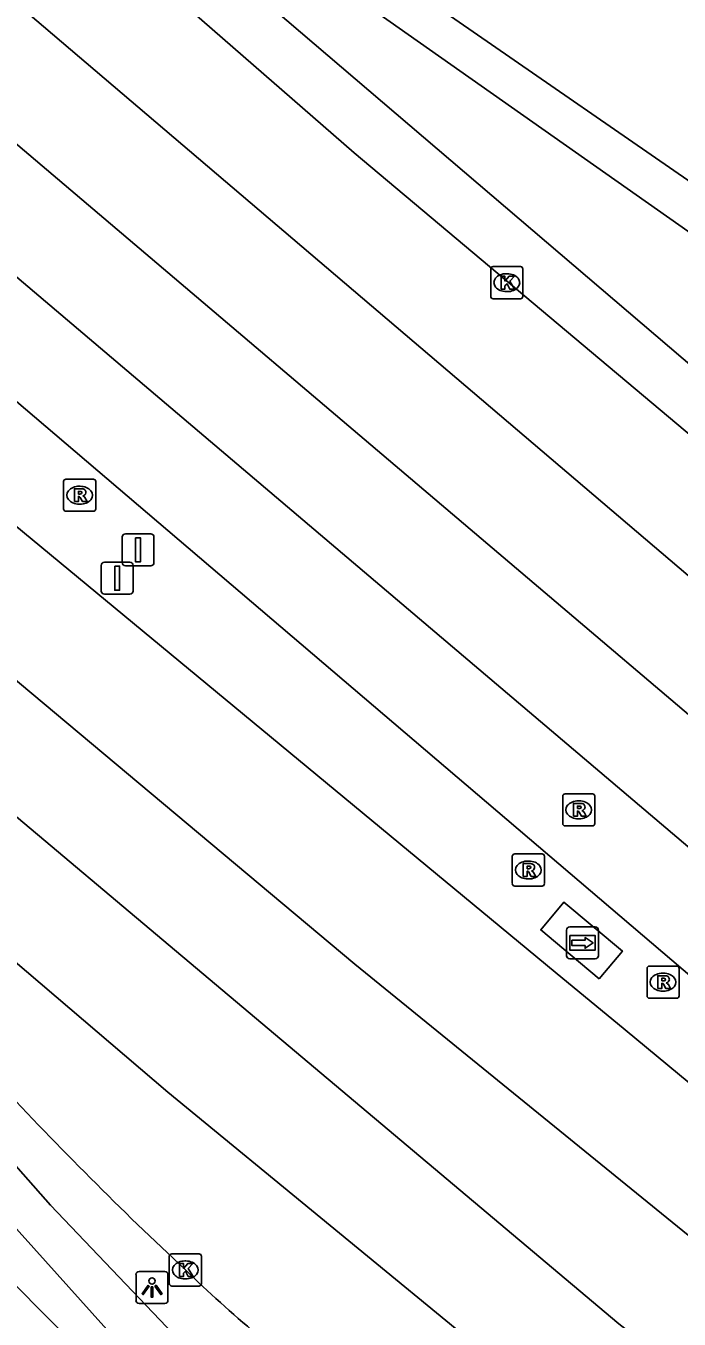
# Model space of a CAD drawing. Extents: x 156414 to 157775, y 382335 to 383765.
# Drawn here: x 157099.03 to 157119.39, y 382771.6 to 382811.9 of the extents above; entities that cross this region are included whole.
import ezdxf

# ---------------------------------------------------------------- set-up
doc = ezdxf.new("R2010")
doc.units = 0
for name, color, linetype in [('IMGEO_Berm_groen', 7, 'Continuous'), ('IMGEO_Fietspad_gesloten', 7, 'Continuous'), ('IMGEO_Kolk', 7, 'Continuous'), ('IMGEO_Lichtpunt', 7, 'Continuous'), ('IMGEO_Rijbaan_regionaal_gesloten', 7, 'Continuous'), ('IMGEO_Rioolput', 7, 'Continuous'), ('IMGEO_Verkeersbordpaal', 7, 'Continuous'), ('IMGEO_Wegwijzer', 7, 'Continuous')]:
    doc.layers.add(name, color=color, linetype=linetype)

msp = doc.modelspace()

# ---------------------------------------------------------------- linework, layer by layer
at = {"layer": 'IMGEO_Berm_groen'}
for points in [[(157202.182, 382740.143), (157195.967, 382743.511), (157190.576, 382747.176), (157175.289, 382758.071), (157168.182, 382761.889), (157161.99, 382766.831), (157138.76, 382784.294), (157135.145, 382787.474), (157126.764, 382795.344), (157100.783, 382817.534), (157100.618, 382818.9), (157149.419, 382784.584), (157190.977, 382755.88), (157197.321, 382751.695)], [(157171.302, 382706.953), (157123.013, 382751.444), (157105.487, 382767.408), (157102.29, 382770.461), (157093.904, 382779.795), (157087.724, 382788.553), (157092.589, 382783.311), (157099.806, 382775.148), (157104.066, 382770.678), (157106.113, 382769.105)], [(157116.902, 382782.203), (157115.995, 382782.962), (157115.08, 382783.727), (157115.803, 382784.591), (157117.625, 382783.067), (157116.902, 382782.203)]]:
    msp.add_lwpolyline(points, dxfattribs=at)
at = {"layer": 'IMGEO_Fietspad_gesloten'}
for points in [[(157197.516, 382753.356), (157185.285, 382761.746), (157111.827, 382812.504), (157100.03, 382821.64)], [(157178.59, 382691.216), (157177.296, 382694.161), (157175.005, 382698.637), (157172.473, 382702.727), (157170.065, 382705.661), (157167.437, 382708.486), (157165.272, 382710.671), (157159.453, 382715.857), (157109.445, 382762.045), (157105.947, 382765.328), (157098.702, 382772.669), (157096.753, 382774.573), (157095.601, 382775.89), (157088.763, 382783.053), (157078.36, 382792.607)]]:
    msp.add_lwpolyline(points, dxfattribs=at)
msp.add_arc((157224.468, 382889.607), 176.108, 221.54867, 227.43949, dxfattribs=at)
at = {"layer": 'IMGEO_Kolk'}
for p, q in [((157113.522, 382803.47), (157113.522, 382804.322)), ((157113.597, 382804.396), (157114.449, 382804.396)), ((157114.523, 382804.322), (157114.523, 382803.47)), ((157114.01, 382804.176), (157114.035, 382804.176)), ((157114.449, 382803.396), (157113.597, 382803.396)), ((157114.033, 382803.616), (157114.008, 382803.616)), ((157103.504, 382772.703), (157103.504, 382773.555)), ((157103.579, 382773.629), (157104.431, 382773.629)), ((157104.505, 382773.555), (157104.505, 382772.703)), ((157103.992, 382773.409), (157104.017, 382773.409)), ((157104.015, 382772.849), (157103.99, 382772.849)), ((157104.431, 382772.629), (157103.579, 382772.629))]:
    msp.add_line(p, q, dxfattribs=at)
for points in [[(157113.522, 382803.47), (157113.522, 382804.322)], [(157113.597, 382804.396), (157114.449, 382804.396)], [(157114.523, 382804.322), (157114.523, 382803.47)], [(157113.843, 382804.096), (157113.966, 382804.096), (157113.966, 382803.945), (157114.096, 382804.096), (157114.26, 382804.096), (157114.114, 382803.945), (157114.267, 382803.696), (157114.115, 382803.696), (157114.03, 382803.86), (157113.966, 382803.793), (157113.966, 382803.696), (157113.843, 382803.696), (157113.843, 382804.096)], [(157114.449, 382803.396), (157113.597, 382803.396)], [(157103.504, 382772.703), (157103.504, 382773.555)], [(157103.579, 382773.629), (157104.431, 382773.629)], [(157104.505, 382773.555), (157104.505, 382772.703)], [(157103.825, 382773.329), (157103.948, 382773.329), (157103.948, 382773.178), (157104.078, 382773.329), (157104.242, 382773.329), (157104.096, 382773.178), (157104.249, 382772.929), (157104.097, 382772.929), (157104.012, 382773.093), (157103.948, 382773.026), (157103.948, 382772.929), (157103.825, 382772.929), (157103.825, 382773.329)], [(157104.431, 382772.629), (157103.579, 382772.629)]]:
    msp.add_lwpolyline(points, dxfattribs=at)
for centre, start, end in [((157113.599, 382804.32), 91.552, 178.448), ((157113.599, 382804.32), 91.552, 178.448), ((157114.447, 382804.32), 1.552, 88.448), ((157114.447, 382804.32), 1.552, 88.448), ((157113.599, 382803.472), 181.552, 268.448), ((157113.599, 382803.472), 181.552, 268.448), ((157114.447, 382803.472), 271.552, 358.448), ((157114.447, 382803.472), 271.552, 358.448), ((157103.581, 382773.553), 91.552, 178.448), ((157103.581, 382773.553), 91.552, 178.448), ((157104.429, 382773.553), 1.552, 88.448), ((157104.429, 382773.553), 1.552, 88.448), ((157103.581, 382772.705), 181.552, 268.448), ((157103.581, 382772.705), 181.552, 268.448), ((157104.429, 382772.705), 271.552, 358.448), ((157104.429, 382772.705), 271.552, 358.448)]:
    msp.add_arc(centre, 0.0765, start, end, dxfattribs=at)
for centre, major_axis, ratio, start_param, end_param in [((157114.009, 382803.896), (-0.387, 0.002), 0.722429, 4.712389, 7.853982), ((157114.034, 382803.896), (-0.39, 0.002), 0.717154, 1.570796, 4.712389), ((157103.991, 382773.129), (-0.387, 0.002), 0.722429, 4.712389, 7.853982), ((157104.016, 382773.129), (-0.39, 0.002), 0.717154, 1.570796, 4.712389)]:
    msp.add_ellipse(centre, major_axis=major_axis, ratio=ratio, start_param=start_param, end_param=end_param, dxfattribs=at)
at = {"layer": 'IMGEO_Lichtpunt'}
for p, q in [((157102.467, 382772.987), (157102.467, 382772.18)), ((157102.467, 382772.987), (157102.467, 382772.18)), ((157103.369, 382773.082), (157102.561, 382773.082)), ((157103.369, 382773.082), (157102.561, 382773.082)), ((157103.463, 382772.18), (157103.463, 382772.987)), ((157103.463, 382772.18), (157103.463, 382772.987)), ((157102.561, 382772.086), (157103.369, 382772.086)), ((157102.561, 382772.086), (157103.369, 382772.086))]:
    msp.add_line(p, q, dxfattribs=at)
for points in [[(157102.841, 382772.651), (157102.88, 382772.623), (157102.692, 382772.361), (157102.654, 382772.388), (157102.841, 382772.651)], [(157102.943, 382772.603), (157102.99, 382772.603), (157102.99, 382772.281), (157102.943, 382772.281), (157102.943, 382772.603)], [(157103.053, 382772.623), (157103.091, 382772.65), (157103.278, 382772.388), (157103.239, 382772.36), (157103.053, 382772.623)]]:
    msp.add_lwpolyline(points, dxfattribs=at)
msp.add_circle((157102.966, 382772.785), 0.0994, dxfattribs=at)
for centre, start, end in [((157102.561, 382772.987), 90, 180), ((157102.561, 382772.987), 90, 180), ((157103.369, 382772.987), 0, 90), ((157103.369, 382772.987), 0, 90), ((157102.561, 382772.18), 180, 270), ((157102.561, 382772.18), 180, 270), ((157103.369, 382772.18), 270, 0), ((157103.369, 382772.18), 270, 360)]:
    msp.add_arc(centre, 0.0946, start, end, dxfattribs=at)
at = {"layer": 'IMGEO_Rijbaan_regionaal_gesloten'}
for points in [[(157099.452, 382816.506), (157109.269, 382807.94), (157129.122, 382791.267)], [(157138.928, 382778.382), (157097.192, 382813.916)], [(157094.991, 382811.393), (157129.448, 382782.15), (157137.585, 382775.243), (157154.498, 382761.232), (157173.094, 382746.63), (157195.441, 382730.073)], [(157137.736, 382770.267), (157131.184, 382776.547), (157092.911, 382809.009)], [(157090.983, 382806.8), (157121.42, 382780.863)], [(157176.731, 382734.392), (157163.746, 382743.953), (157147.856, 382756.109), (157132.341, 382768.5), (157117.708, 382780.608), (157115.535, 382782.405), (157088.939, 382804.395)], [(157174.847, 382731.771), (157162.999, 382740.45), (157132.735, 382763.592), (157109.286, 382782.662), (157086.519, 382801.732)], [(157172.864, 382729.012), (157151.693, 382744.878), (157142.347, 382752.069), (157117.51, 382771.452), (157084.354, 382799.348)], [(157171.016, 382726.441), (157140.365, 382749.332), (157118.639, 382766.205), (157103.457, 382778.67), (157091.583, 382788.801), (157081.928, 382796.678)]]:
    msp.add_lwpolyline(points, dxfattribs=at)
for centre, radius, start, end in [((157185.255, 382860.035), 118.971, 222.96535, 226.92626), ((157131.056, 382801), 38.84, 225.8561, 230.258)]:
    msp.add_arc(centre, radius, start, end, dxfattribs=at)
at = {"layer": 'IMGEO_Rioolput'}
for p, q in [((157100.285, 382797.772), (157101.137, 382797.772)), ((157100.21, 382796.846), (157100.21, 382797.698)), ((157100.698, 382797.552), (157100.723, 382797.552)), ((157101.211, 382797.698), (157101.211, 382796.846)), ((157100.721, 382796.992), (157100.696, 382796.992)), ((157101.137, 382796.772), (157100.285, 382796.772)), ((157115.764, 382787.041), (157115.764, 382787.893)), ((157115.839, 382787.967), (157116.691, 382787.967)), ((157116.252, 382787.747), (157116.277, 382787.747)), ((157116.765, 382787.893), (157116.765, 382787.041)), ((157116.691, 382786.967), (157115.839, 382786.967)), ((157116.275, 382787.187), (157116.25, 382787.187)), ((157114.269, 382786.093), (157115.121, 382786.093)), ((157114.194, 382785.167), (157114.194, 382786.019)), ((157114.682, 382785.873), (157114.707, 382785.873)), ((157115.195, 382786.019), (157115.195, 382785.167)), ((157114.705, 382785.313), (157114.68, 382785.313)), ((157115.121, 382785.093), (157114.269, 382785.093)), ((157118.392, 382781.672), (157118.392, 382782.524)), ((157118.467, 382782.598), (157119.319, 382782.598)), ((157119.393, 382782.524), (157119.393, 382781.672)), ((157118.88, 382782.378), (157118.905, 382782.378)), ((157118.903, 382781.818), (157118.878, 382781.818)), ((157119.319, 382781.598), (157118.467, 382781.598))]:
    msp.add_line(p, q, dxfattribs=at)
for points in [[(157100.285, 382797.772), (157101.137, 382797.772)], [(157100.21, 382796.846), (157100.21, 382797.698)], [(157100.799, 382797.47), (157100.547, 382797.472), (157100.547, 382797.072)], [(157100.725, 382797.391), (157100.671, 382797.391), (157100.671, 382797.31)], [(157101.211, 382797.698), (157101.211, 382796.846)], [(157100.547, 382797.072), (157100.671, 382797.072), (157100.671, 382797.234), (157100.682, 382797.234)], [(157100.671, 382797.31), (157100.723, 382797.31)], [(157100.729, 382797.205), (157100.8, 382797.072), (157100.94, 382797.072), (157100.875, 382797.198)], [(157101.137, 382796.772), (157100.285, 382796.772)], [(157115.764, 382787.041), (157115.764, 382787.893)], [(157115.839, 382787.967), (157116.691, 382787.967)], [(157116.353, 382787.665), (157116.101, 382787.667), (157116.101, 382787.267)], [(157116.765, 382787.893), (157116.765, 382787.041)], [(157116.101, 382787.267), (157116.225, 382787.267), (157116.225, 382787.429), (157116.236, 382787.429)], [(157116.279, 382787.586), (157116.225, 382787.586), (157116.225, 382787.505)], [(157116.225, 382787.505), (157116.277, 382787.505)], [(157116.283, 382787.4), (157116.354, 382787.267), (157116.494, 382787.267), (157116.429, 382787.393)], [(157116.691, 382786.967), (157115.839, 382786.967)], [(157114.269, 382786.093), (157115.121, 382786.093)], [(157114.194, 382785.167), (157114.194, 382786.019)], [(157114.783, 382785.791), (157114.531, 382785.793), (157114.531, 382785.393)], [(157114.709, 382785.712), (157114.655, 382785.712), (157114.655, 382785.631)], [(157115.195, 382786.019), (157115.195, 382785.167)], [(157114.531, 382785.393), (157114.655, 382785.393), (157114.655, 382785.555), (157114.666, 382785.555)], [(157114.655, 382785.631), (157114.707, 382785.631)], [(157114.713, 382785.526), (157114.784, 382785.393), (157114.924, 382785.393), (157114.859, 382785.519)], [(157115.121, 382785.093), (157114.269, 382785.093)], [(157118.392, 382781.672), (157118.392, 382782.524)], [(157118.467, 382782.598), (157119.319, 382782.598)], [(157119.393, 382782.524), (157119.393, 382781.672)], [(157118.981, 382782.296), (157118.729, 382782.298), (157118.729, 382781.898)], [(157118.729, 382781.898), (157118.853, 382781.898), (157118.853, 382782.06), (157118.864, 382782.06)], [(157118.907, 382782.217), (157118.853, 382782.217), (157118.853, 382782.136)], [(157118.853, 382782.136), (157118.905, 382782.136)], [(157118.911, 382782.031), (157118.982, 382781.898), (157119.122, 382781.898), (157119.057, 382782.024)], [(157119.319, 382781.598), (157118.467, 382781.598)]]:
    msp.add_lwpolyline(points, dxfattribs=at)
for centre, radius, start, end in [((157100.287, 382797.696), 0.0765, 91.552, 178.448), ((157100.287, 382797.696), 0.0765, 91.552, 178.448), ((157101.135, 382797.696), 0.0765, 1.552, 88.448), ((157101.135, 382797.696), 0.0765, 1.552, 88.448), ((157100.731, 382797.295), 0.0964, 77.0061, 93.1865), ((157100.745, 382797.352), 0.0378, 276.6634, 79.6772), ((157100.798, 382797.36), 0.109, 350.3612, 89.416), ((157100.796, 382797.36), 0.112, 277.5842, 350.9817), ((157100.681, 382797.181), 0.0533, 26.0293, 88.6989), ((157100.707, 382797.499), 0.19, 274.7715, 282.9687), ((157100.78, 382797.145), 0.108, 29.5134, 73.7905), ((157100.287, 382796.848), 0.0765, 181.552, 268.448), ((157100.287, 382796.848), 0.0765, 181.552, 268.448), ((157101.135, 382796.848), 0.0765, 271.552, 358.448), ((157101.135, 382796.848), 0.0765, 271.552, 358.448), ((157115.841, 382787.891), 0.0765, 91.552, 178.448), ((157115.841, 382787.891), 0.0765, 91.552, 178.448), ((157116.352, 382787.555), 0.109, 350.3612, 89.416), ((157116.689, 382787.891), 0.0765, 1.552, 88.448), ((157116.689, 382787.891), 0.0765, 1.552, 88.448), ((157116.235, 382787.376), 0.0533, 26.0293, 88.6989), ((157116.261, 382787.694), 0.19, 274.7715, 282.9687), ((157116.285, 382787.49), 0.0964, 77.0061, 93.1865), ((157116.299, 382787.547), 0.0378, 276.6634, 79.6772), ((157116.35, 382787.555), 0.112, 277.5842, 350.9817), ((157116.334, 382787.34), 0.108, 29.5134, 73.7905), ((157115.841, 382787.043), 0.0765, 181.552, 268.448), ((157115.841, 382787.043), 0.0765, 181.552, 268.448), ((157116.689, 382787.043), 0.0765, 271.552, 358.448), ((157116.689, 382787.043), 0.0765, 271.552, 358.448), ((157114.271, 382786.017), 0.0765, 91.552, 178.448), ((157114.271, 382786.017), 0.0765, 91.552, 178.448), ((157115.119, 382786.017), 0.0765, 1.552, 88.448), ((157115.119, 382786.017), 0.0765, 1.552, 88.448), ((157114.715, 382785.616), 0.0964, 77.0061, 93.1865), ((157114.729, 382785.673), 0.0378, 276.6634, 79.6772), ((157114.782, 382785.681), 0.109, 350.3612, 89.416), ((157114.78, 382785.681), 0.112, 277.5842, 350.9817), ((157114.665, 382785.502), 0.0533, 26.0293, 88.6989), ((157114.691, 382785.82), 0.19, 274.7715, 282.9687), ((157114.764, 382785.466), 0.108, 29.5134, 73.7905), ((157114.271, 382785.169), 0.0765, 181.552, 268.448), ((157114.271, 382785.169), 0.0765, 181.552, 268.448), ((157115.119, 382785.169), 0.0765, 271.552, 358.448), ((157115.119, 382785.169), 0.0765, 271.552, 358.448), ((157118.469, 382782.522), 0.0765, 91.552, 178.448), ((157118.469, 382782.522), 0.0765, 91.552, 178.448), ((157119.317, 382782.522), 0.0765, 1.552, 88.448), ((157119.317, 382782.522), 0.0765, 1.552, 88.448), ((157118.863, 382782.007), 0.0533, 26.0293, 88.6989), ((157118.889, 382782.325), 0.19, 274.7715, 282.9687), ((157118.913, 382782.121), 0.0964, 77.0061, 93.1865), ((157118.927, 382782.178), 0.0378, 276.6634, 79.6772), ((157118.98, 382782.186), 0.109, 350.3612, 89.416), ((157118.978, 382782.186), 0.112, 277.5842, 350.9817), ((157118.962, 382781.971), 0.108, 29.5134, 73.7905), ((157118.469, 382781.674), 0.0765, 181.552, 268.448), ((157118.469, 382781.674), 0.0765, 181.552, 268.448), ((157119.317, 382781.674), 0.0765, 271.552, 358.448), ((157119.317, 382781.674), 0.0765, 271.552, 358.448)]:
    msp.add_arc(centre, radius, start, end, dxfattribs=at)
for centre, major_axis, ratio, start_param, end_param in [((157100.697, 382797.272), (-0.387, 0.002), 0.722429, 4.712389, 7.853982), ((157100.722, 382797.272), (-0.39, 0.002), 0.717154, 1.570796, 4.712389), ((157116.251, 382787.467), (-0.387, 0.002), 0.722429, 4.712389, 7.853982), ((157116.276, 382787.467), (-0.39, 0.002), 0.717154, 1.570796, 4.712389), ((157114.681, 382785.593), (-0.387, 0.002), 0.722429, 4.712389, 7.853982), ((157114.706, 382785.593), (-0.39, 0.002), 0.717154, 1.570796, 4.712389), ((157118.879, 382782.098), (-0.387, 0.002), 0.722429, 4.712389, 7.853982), ((157118.904, 382782.098), (-0.39, 0.002), 0.717154, 1.570796, 4.712389)]:
    msp.add_ellipse(centre, major_axis=major_axis, ratio=ratio, start_param=start_param, end_param=end_param, dxfattribs=at)
at = {"layer": 'IMGEO_Verkeersbordpaal'}
for p, q in [((157102.036, 382795.171), (157102.036, 382795.971)), ((157102.036, 382795.971), (157102.036, 382795.171)), ((157102.136, 382796.071), (157102.926, 382796.071)), ((157102.926, 382796.071), (157102.136, 382796.071)), ((157103.026, 382795.971), (157103.026, 382795.171)), ((157103.026, 382795.171), (157103.026, 382795.971)), ((157101.385, 382794.287), (157101.385, 382795.087)), ((157101.385, 382795.087), (157101.385, 382794.287)), ((157101.485, 382795.187), (157102.275, 382795.187)), ((157102.275, 382795.187), (157101.485, 382795.187)), ((157102.926, 382795.071), (157102.136, 382795.071)), ((157102.136, 382795.071), (157102.926, 382795.071)), ((157102.375, 382795.087), (157102.375, 382794.287)), ((157102.375, 382794.287), (157102.375, 382795.087)), ((157102.275, 382794.187), (157101.485, 382794.187)), ((157101.485, 382794.187), (157102.275, 382794.187))]:
    msp.add_line(p, q, dxfattribs=at)
for points in [[(157102.456, 382795.946), (157102.606, 382795.946), (157102.606, 382795.196), (157102.456, 382795.196), (157102.456, 382795.946)], [(157101.805, 382795.062), (157101.955, 382795.062), (157101.955, 382794.312), (157101.805, 382794.312), (157101.805, 382795.062)]]:
    msp.add_lwpolyline(points, dxfattribs=at)
for centre, start, end in [((157102.136, 382795.971), 90, 180), ((157102.136, 382795.971), 90, 180), ((157102.926, 382795.971), 0, 90), ((157102.926, 382795.971), 360, 90), ((157101.485, 382795.087), 90, 180), ((157101.485, 382795.087), 90, 180), ((157102.136, 382795.171), 180, 270), ((157102.136, 382795.171), 180, 270), ((157102.275, 382795.087), 0, 90), ((157102.275, 382795.087), 360, 90), ((157102.926, 382795.171), 270, 0), ((157102.926, 382795.171), 270, 0), ((157101.485, 382794.287), 180, 270), ((157101.485, 382794.287), 180, 270), ((157102.275, 382794.287), 270, 0), ((157102.275, 382794.287), 270, 0)]:
    msp.add_arc(centre, 0.1, start, end, dxfattribs=at)
at = {"layer": 'IMGEO_Wegwijzer'}
for p, q in [((157115.887, 382782.922), (157115.887, 382783.722)), ((157115.887, 382783.722), (157115.887, 382782.922)), ((157115.987, 382783.822), (157116.777, 382783.822)), ((157116.777, 382783.822), (157115.987, 382783.822)), ((157116.877, 382783.722), (157116.877, 382782.922)), ((157116.877, 382782.922), (157116.877, 382783.722)), ((157116.777, 382782.822), (157115.987, 382782.822)), ((157115.987, 382782.822), (157116.777, 382782.822))]:
    msp.add_line(p, q, dxfattribs=at)
for points in [[(157115.988, 382783.554), (157116.776, 382783.554), (157116.776, 382783.09), (157115.988, 382783.09), (157115.988, 382783.554)], [(157116.053, 382783.406), (157116.053, 382783.322), (157116.053, 382783.238), (157116.464, 382783.238), (157116.464, 382783.155), (157116.711, 382783.322), (157116.464, 382783.489), (157116.464, 382783.406), (157116.053, 382783.406)]]:
    msp.add_lwpolyline(points, dxfattribs=at)
for centre, start, end in [((157115.987, 382783.722), 90, 180), ((157115.987, 382783.722), 90, 180), ((157116.777, 382783.722), 0, 90), ((157116.777, 382783.722), 360, 90), ((157115.987, 382782.922), 180, 270), ((157115.987, 382782.922), 180, 270), ((157116.777, 382782.922), 270, 0), ((157116.777, 382782.922), 270, 0)]:
    msp.add_arc(centre, 0.1, start, end, dxfattribs=at)

doc.saveas('drawing.dxf')
